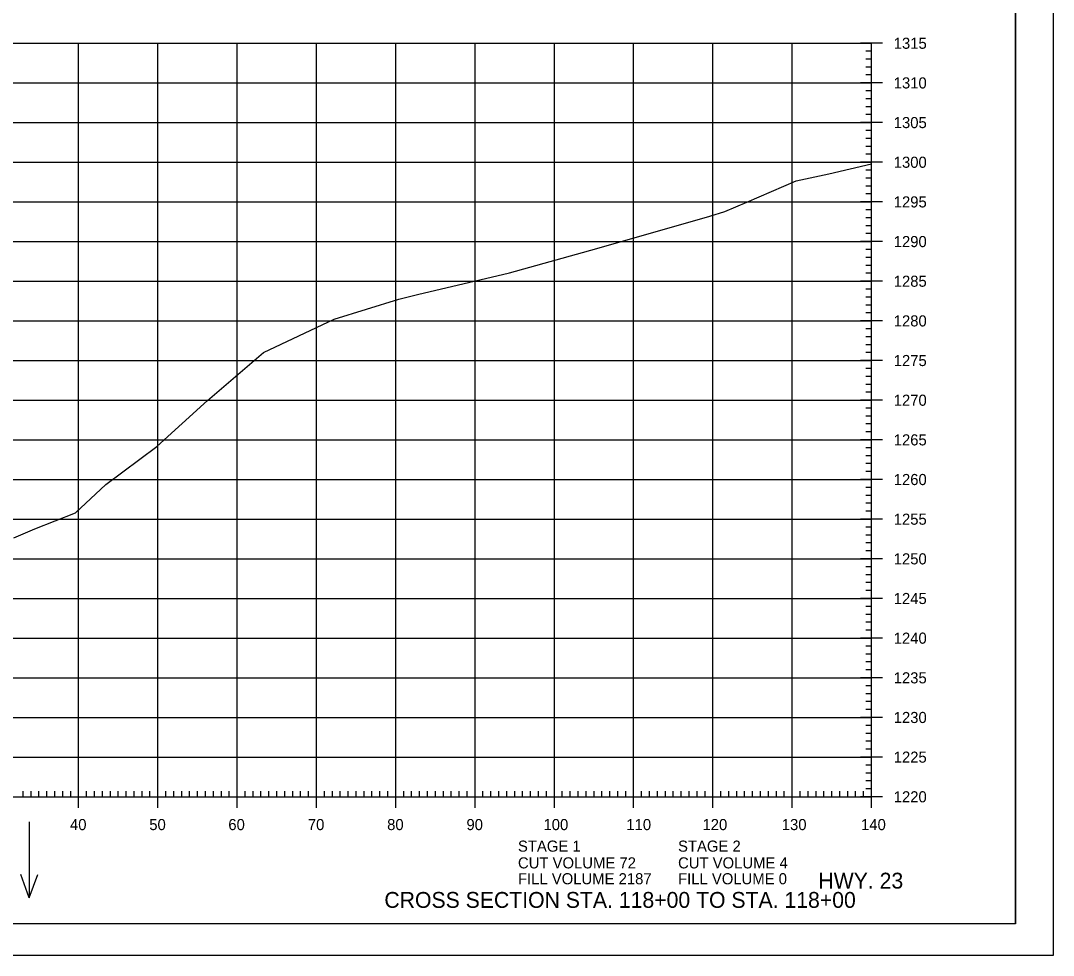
# Model space of a CAD drawing. Extents: x 1406028 to 1412453, y 321733 to 325986.
# Drawn here: x 1406622.6 to 1406752.8, y 324706.1 to 324823.9 of the extents above; entities that cross this region are included whole.
import ezdxf

# ---------------------------------------------------------------- set-up
doc = ezdxf.new("R2010")
doc.units = 0
for name, color, linetype in [('R_Axis', 7, 'Continuous'), ('R_Axis Annot', 7, 'Continuous'), ('R_Border', 7, 'Continuous'), ('R_Draft', 7, 'Continuous'), ('R_Exist Surface', 7, 'Continuous'), ('R_Grid', 7, 'Continuous'), ('R_No Plot', 7, 'Continuous'), ('R_Water Annot', 7, 'Continuous')]:
    doc.layers.add(name, color=color, linetype=linetype)

msp = doc.modelspace()

# ---------------------------------------------------------------- linework, layer by layer
at = {"layer": 'R_Axis'}
for p, q in [((1406731.29, 324821.05), (1406728.49, 324821.05)), ((1406729.89, 324820.05), (1406729.19, 324820.05)), ((1406729.89, 324726.05), (1406729.89, 324821.05)), ((1406729.89, 324819.05), (1406729.19, 324819.05)), ((1406729.89, 324818.05), (1406729.19, 324818.05)), ((1406731.29, 324816.05), (1406728.49, 324816.05)), ((1406729.89, 324817.05), (1406729.19, 324817.05)), ((1406729.89, 324815.05), (1406729.19, 324815.05)), ((1406729.89, 324814.05), (1406729.19, 324814.05)), ((1406729.89, 324813.05), (1406729.19, 324813.05)), ((1406729.89, 324812.05), (1406729.19, 324812.05)), ((1406731.29, 324811.05), (1406728.49, 324811.05)), ((1406729.89, 324810.05), (1406729.19, 324810.05)), ((1406729.89, 324809.05), (1406729.19, 324809.05)), ((1406729.89, 324808.05), (1406729.19, 324808.05)), ((1406729.89, 324807.05), (1406729.19, 324807.05)), ((1406731.29, 324806.05), (1406728.49, 324806.05)), ((1406729.89, 324805.05), (1406729.19, 324805.05)), ((1406729.89, 324804.05), (1406729.19, 324804.05)), ((1406729.89, 324803.05), (1406729.19, 324803.05)), ((1406729.89, 324802.05), (1406729.19, 324802.05)), ((1406731.29, 324801.05), (1406728.49, 324801.05)), ((1406729.89, 324800.05), (1406729.19, 324800.05)), ((1406729.89, 324799.05), (1406729.19, 324799.05)), ((1406729.89, 324798.05), (1406729.19, 324798.05)), ((1406729.89, 324797.05), (1406729.19, 324797.05)), ((1406731.29, 324796.05), (1406728.49, 324796.05)), ((1406729.89, 324795.05), (1406729.19, 324795.05)), ((1406729.89, 324794.05), (1406729.19, 324794.05)), ((1406729.89, 324793.05), (1406729.19, 324793.05)), ((1406729.89, 324792.05), (1406729.19, 324792.05)), ((1406731.29, 324791.05), (1406728.49, 324791.05)), ((1406729.89, 324790.05), (1406729.19, 324790.05)), ((1406729.89, 324789.05), (1406729.19, 324789.05)), ((1406729.89, 324788.05), (1406729.19, 324788.05)), ((1406731.29, 324786.05), (1406728.49, 324786.05)), ((1406729.89, 324787.05), (1406729.19, 324787.05)), ((1406729.89, 324785.05), (1406729.19, 324785.05)), ((1406729.89, 324784.05), (1406729.19, 324784.05)), ((1406729.89, 324783.05), (1406729.19, 324783.05)), ((1406731.29, 324781.05), (1406728.49, 324781.05)), ((1406729.89, 324782.05), (1406729.19, 324782.05)), ((1406729.89, 324780.05), (1406729.19, 324780.05)), ((1406729.89, 324779.05), (1406729.19, 324779.05)), ((1406729.89, 324778.05), (1406729.19, 324778.05)), ((1406729.89, 324777.05), (1406729.19, 324777.05)), ((1406731.29, 324776.05), (1406728.49, 324776.05)), ((1406729.89, 324775.05), (1406729.19, 324775.05)), ((1406729.89, 324774.05), (1406729.19, 324774.05)), ((1406729.89, 324773.05), (1406729.19, 324773.05)), ((1406729.89, 324772.05), (1406729.19, 324772.05)), ((1406731.29, 324771.05), (1406728.49, 324771.05)), ((1406729.89, 324770.05), (1406729.19, 324770.05)), ((1406729.89, 324769.05), (1406729.19, 324769.05)), ((1406729.89, 324768.05), (1406729.19, 324768.05)), ((1406729.89, 324767.05), (1406729.19, 324767.05)), ((1406731.29, 324766.05), (1406728.49, 324766.05)), ((1406729.89, 324765.05), (1406729.19, 324765.05)), ((1406729.89, 324764.05), (1406729.19, 324764.05)), ((1406729.89, 324763.05), (1406729.19, 324763.05)), ((1406729.89, 324762.05), (1406729.19, 324762.05)), ((1406731.29, 324761.05), (1406728.49, 324761.05)), ((1406729.89, 324760.05), (1406729.19, 324760.05)), ((1406729.89, 324759.05), (1406729.19, 324759.05)), ((1406729.89, 324758.05), (1406729.19, 324758.05)), ((1406731.29, 324756.05), (1406728.49, 324756.05)), ((1406729.89, 324757.05), (1406729.19, 324757.05)), ((1406729.89, 324755.05), (1406729.19, 324755.05)), ((1406729.89, 324754.05), (1406729.19, 324754.05)), ((1406729.89, 324753.05), (1406729.19, 324753.05)), ((1406731.29, 324751.05), (1406728.49, 324751.05)), ((1406729.89, 324752.05), (1406729.19, 324752.05)), ((1406729.89, 324750.05), (1406729.19, 324750.05)), ((1406729.89, 324749.05), (1406729.19, 324749.05)), ((1406729.89, 324748.05), (1406729.19, 324748.05)), ((1406729.89, 324747.05), (1406729.19, 324747.05)), ((1406731.29, 324746.05), (1406728.49, 324746.05)), ((1406729.89, 324745.05), (1406729.19, 324745.05)), ((1406729.89, 324744.05), (1406729.19, 324744.05)), ((1406729.89, 324743.05), (1406729.19, 324743.05)), ((1406729.89, 324742.05), (1406729.19, 324742.05)), ((1406731.29, 324741.05), (1406728.49, 324741.05)), ((1406729.89, 324740.05), (1406729.19, 324740.05)), ((1406729.89, 324739.05), (1406729.19, 324739.05)), ((1406729.89, 324738.05), (1406729.19, 324738.05)), ((1406729.89, 324737.05), (1406729.19, 324737.05)), ((1406731.29, 324736.05), (1406728.49, 324736.05)), ((1406729.89, 324735.05), (1406729.19, 324735.05)), ((1406729.89, 324734.05), (1406729.19, 324734.05)), ((1406729.89, 324733.05), (1406729.19, 324733.05)), ((1406729.89, 324732.05), (1406729.19, 324732.05)), ((1406731.29, 324731.05), (1406728.49, 324731.05)), ((1406729.89, 324730.05), (1406729.19, 324730.05)), ((1406729.89, 324729.05), (1406729.19, 324729.05)), ((1406629.89, 324724.65), (1406629.89, 324727.45)), ((1406639.89, 324724.65), (1406639.89, 324727.45)), ((1406649.89, 324724.65), (1406649.89, 324727.45)), ((1406659.89, 324724.65), (1406659.89, 324727.45)), ((1406669.89, 324724.65), (1406669.89, 324727.45)), ((1406679.89, 324724.65), (1406679.89, 324727.45)), ((1406689.89, 324724.65), (1406689.89, 324727.45)), ((1406699.89, 324724.65), (1406699.89, 324727.45)), ((1406709.89, 324724.65), (1406709.89, 324727.45)), ((1406719.89, 324724.65), (1406719.89, 324727.45)), ((1406729.89, 324728.05), (1406729.19, 324728.05)), ((1406729.89, 324724.65), (1406729.89, 324727.45)), ((1406622.89, 324726.05), (1406622.89, 324726.75)), ((1406623.89, 324726.05), (1406623.89, 324726.75)), ((1406624.89, 324726.05), (1406624.89, 324726.75)), ((1406625.89, 324726.05), (1406625.89, 324726.75)), ((1406626.89, 324726.05), (1406626.89, 324726.75)), ((1406627.89, 324726.05), (1406627.89, 324726.75)), ((1406628.89, 324726.05), (1406628.89, 324726.75)), ((1406630.89, 324726.05), (1406630.89, 324726.75)), ((1406631.89, 324726.05), (1406631.89, 324726.75)), ((1406632.89, 324726.05), (1406632.89, 324726.75)), ((1406633.89, 324726.05), (1406633.89, 324726.75)), ((1406634.89, 324726.05), (1406634.89, 324726.75)), ((1406635.89, 324726.05), (1406635.89, 324726.75)), ((1406636.89, 324726.05), (1406636.89, 324726.75)), ((1406637.89, 324726.05), (1406637.89, 324726.75)), ((1406638.89, 324726.05), (1406638.89, 324726.75)), ((1406640.89, 324726.05), (1406640.89, 324726.75)), ((1406641.89, 324726.05), (1406641.89, 324726.75)), ((1406642.89, 324726.05), (1406642.89, 324726.75)), ((1406643.89, 324726.05), (1406643.89, 324726.75)), ((1406644.89, 324726.05), (1406644.89, 324726.75)), ((1406645.89, 324726.05), (1406645.89, 324726.75)), ((1406646.89, 324726.05), (1406646.89, 324726.75)), ((1406647.89, 324726.05), (1406647.89, 324726.75)), ((1406648.89, 324726.05), (1406648.89, 324726.75)), ((1406650.89, 324726.05), (1406650.89, 324726.75)), ((1406651.89, 324726.05), (1406651.89, 324726.75)), ((1406652.89, 324726.05), (1406652.89, 324726.75)), ((1406653.89, 324726.05), (1406653.89, 324726.75)), ((1406654.89, 324726.05), (1406654.89, 324726.75)), ((1406655.89, 324726.05), (1406655.89, 324726.75)), ((1406656.89, 324726.05), (1406656.89, 324726.75)), ((1406657.89, 324726.05), (1406657.89, 324726.75)), ((1406658.89, 324726.05), (1406658.89, 324726.75)), ((1406660.89, 324726.05), (1406660.89, 324726.75)), ((1406661.89, 324726.05), (1406661.89, 324726.75)), ((1406662.89, 324726.05), (1406662.89, 324726.75)), ((1406663.89, 324726.05), (1406663.89, 324726.75)), ((1406664.89, 324726.05), (1406664.89, 324726.75)), ((1406665.89, 324726.05), (1406665.89, 324726.75)), ((1406666.89, 324726.05), (1406666.89, 324726.75)), ((1406667.89, 324726.05), (1406667.89, 324726.75)), ((1406668.89, 324726.05), (1406668.89, 324726.75)), ((1406670.89, 324726.05), (1406670.89, 324726.75)), ((1406671.89, 324726.05), (1406671.89, 324726.75)), ((1406672.89, 324726.05), (1406672.89, 324726.75)), ((1406673.89, 324726.05), (1406673.89, 324726.75)), ((1406674.89, 324726.05), (1406674.89, 324726.75)), ((1406675.89, 324726.05), (1406675.89, 324726.75)), ((1406676.89, 324726.05), (1406676.89, 324726.75)), ((1406677.89, 324726.05), (1406677.89, 324726.75)), ((1406678.89, 324726.05), (1406678.89, 324726.75)), ((1406680.89, 324726.05), (1406680.89, 324726.75)), ((1406681.89, 324726.05), (1406681.89, 324726.75)), ((1406682.89, 324726.05), (1406682.89, 324726.75)), ((1406683.89, 324726.05), (1406683.89, 324726.75)), ((1406684.89, 324726.05), (1406684.89, 324726.75)), ((1406685.89, 324726.05), (1406685.89, 324726.75)), ((1406686.89, 324726.05), (1406686.89, 324726.75)), ((1406687.89, 324726.05), (1406687.89, 324726.75)), ((1406688.89, 324726.05), (1406688.89, 324726.75)), ((1406690.89, 324726.05), (1406690.89, 324726.75)), ((1406691.89, 324726.05), (1406691.89, 324726.75)), ((1406692.89, 324726.05), (1406692.89, 324726.75)), ((1406693.89, 324726.05), (1406693.89, 324726.75)), ((1406694.89, 324726.05), (1406694.89, 324726.75)), ((1406695.89, 324726.05), (1406695.89, 324726.75)), ((1406696.89, 324726.05), (1406696.89, 324726.75)), ((1406697.89, 324726.05), (1406697.89, 324726.75)), ((1406698.89, 324726.05), (1406698.89, 324726.75)), ((1406700.89, 324726.05), (1406700.89, 324726.75)), ((1406701.89, 324726.05), (1406701.89, 324726.75)), ((1406702.89, 324726.05), (1406702.89, 324726.75)), ((1406703.89, 324726.05), (1406703.89, 324726.75)), ((1406704.89, 324726.05), (1406704.89, 324726.75)), ((1406705.89, 324726.05), (1406705.89, 324726.75)), ((1406706.89, 324726.05), (1406706.89, 324726.75)), ((1406707.89, 324726.05), (1406707.89, 324726.75)), ((1406708.89, 324726.05), (1406708.89, 324726.75)), ((1406710.89, 324726.05), (1406710.89, 324726.75)), ((1406711.89, 324726.05), (1406711.89, 324726.75)), ((1406712.89, 324726.05), (1406712.89, 324726.75)), ((1406713.89, 324726.05), (1406713.89, 324726.75)), ((1406714.89, 324726.05), (1406714.89, 324726.75)), ((1406715.89, 324726.05), (1406715.89, 324726.75)), ((1406716.89, 324726.05), (1406716.89, 324726.75)), ((1406717.89, 324726.05), (1406717.89, 324726.75)), ((1406718.89, 324726.05), (1406718.89, 324726.75)), ((1406720.89, 324726.05), (1406720.89, 324726.75)), ((1406721.89, 324726.05), (1406721.89, 324726.75)), ((1406722.89, 324726.05), (1406722.89, 324726.75)), ((1406723.89, 324726.05), (1406723.89, 324726.75)), ((1406724.89, 324726.05), (1406724.89, 324726.75)), ((1406725.89, 324726.05), (1406725.89, 324726.75)), ((1406726.89, 324726.05), (1406726.89, 324726.75)), ((1406727.89, 324726.05), (1406727.89, 324726.75)), ((1406728.89, 324726.05), (1406728.89, 324726.75)), ((1406729.89, 324727.05), (1406729.19, 324727.05)), ((1406449.89, 324726.05), (1406729.89, 324726.05)), ((1406731.29, 324726.05), (1406728.49, 324726.05))]:
    msp.add_line(p, q, dxfattribs=at)
at = {"layer": 'R_Border'}
for q in [(1406748.07, 324915.51), (1406431.89, 324710.05)]:
    msp.add_line((1406748.07, 324710.05), q, dxfattribs=at)
at = {"layer": 'R_Exist Surface'}
msp.add_lwpolyline([(1406621.72, 324758.71), (1406624.38, 324759.85), (1406629.48, 324761.86), (1406633.31, 324765.44), (1406639.76, 324770.2), (1406646.13, 324776.01), (1406653.19, 324782.05), (1406662.14, 324786.26), (1406670.27, 324788.78), (1406672.63, 324789.38), (1406684.24, 324792.12), (1406695.24, 324795.17), (1406709.5, 324799.27), (1406711.38, 324799.82), (1406714.15, 324801.02), (1406720.4, 324803.7), (1406724.5, 324804.6), (1406729.89, 324805.83)], dxfattribs=at)
at = {"layer": 'R_Grid'}
for p, q in [((1406449.89, 324821.05), (1406729.89, 324821.05)), ((1406629.89, 324726.05), (1406629.89, 324821.05)), ((1406639.89, 324726.05), (1406639.89, 324821.05)), ((1406649.89, 324726.05), (1406649.89, 324821.05)), ((1406659.89, 324726.05), (1406659.89, 324821.05)), ((1406669.89, 324726.05), (1406669.89, 324821.05)), ((1406679.89, 324726.05), (1406679.89, 324821.05)), ((1406689.89, 324726.05), (1406689.89, 324821.05)), ((1406699.89, 324726.05), (1406699.89, 324821.05)), ((1406709.89, 324726.05), (1406709.89, 324821.05)), ((1406719.89, 324726.05), (1406719.89, 324821.05)), ((1406729.89, 324726.05), (1406729.89, 324821.05)), ((1406449.89, 324816.05), (1406729.89, 324816.05)), ((1406449.89, 324811.05), (1406729.89, 324811.05)), ((1406449.89, 324806.05), (1406729.89, 324806.05)), ((1406449.89, 324801.05), (1406729.89, 324801.05)), ((1406449.89, 324796.05), (1406729.89, 324796.05)), ((1406449.89, 324791.05), (1406729.89, 324791.05)), ((1406449.89, 324786.05), (1406729.89, 324786.05)), ((1406449.89, 324781.05), (1406729.89, 324781.05)), ((1406449.89, 324776.05), (1406729.89, 324776.05)), ((1406449.89, 324771.05), (1406729.89, 324771.05)), ((1406449.89, 324766.05), (1406729.89, 324766.05)), ((1406449.89, 324761.05), (1406729.89, 324761.05)), ((1406449.89, 324756.05), (1406729.89, 324756.05)), ((1406449.89, 324751.05), (1406729.89, 324751.05)), ((1406449.89, 324746.05), (1406729.89, 324746.05)), ((1406449.89, 324741.05), (1406729.89, 324741.05)), ((1406449.89, 324736.05), (1406729.89, 324736.05)), ((1406449.89, 324731.05), (1406729.89, 324731.05)), ((1406449.89, 324726.05), (1406729.89, 324726.05))]:
    msp.add_line(p, q, dxfattribs=at)
at = {"layer": 'R_No Plot'}
msp.add_line((1406419.49, 324706.07), (1406752.82, 324706.07), dxfattribs=at)
for points in [[(1406419.48, 324919.4), (1406752.82, 324919.4), (1406752.82, 324706.06), (1406419.48, 324706.06)], [(1406665.81, 324915.51), (1406685.43, 324915.51), (1406685.43, 324905.63), (1406701.54, 324905.63), (1406724.74, 324905.63), (1406724.74, 324881.29), (1406748.07, 324881.29), (1406748.07, 324710.05), (1406431.89, 324710.05), (1406431.89, 324915.51)]]:
    msp.add_lwpolyline(points, close=True, dxfattribs=at)
at = {"layer": 'R_Water Annot'}
for p, q in [((1406623.66, 324722.89), (1406623.66, 324713.32)), ((1406623.66, 324713.32), (1406622.6, 324716.25)), ((1406623.66, 324713.32), (1406624.73, 324716.25))]:
    msp.add_line(p, q, dxfattribs=at)

# ---------------------------------------------------------------- texts
at = {"layer": 'R_Axis Annot'}
for s, p in [('1315', (1406732.69, 324820.35)), ('1310', (1406732.69, 324815.35)), ('1305', (1406732.69, 324810.35)), ('1300', (1406732.69, 324805.35)), ('1295', (1406732.69, 324800.35)), ('1290', (1406732.69, 324795.35)), ('1285', (1406732.69, 324790.35)), ('1280', (1406732.69, 324785.35)), ('1275', (1406732.69, 324780.35)), ('1270', (1406732.69, 324775.35)), ('1265', (1406732.69, 324770.35)), ('1260', (1406732.69, 324765.35)), ('1255', (1406732.69, 324760.35)), ('1250', (1406732.69, 324755.35)), ('1245', (1406732.69, 324750.35)), ('1240', (1406732.69, 324745.35)), ('1235', (1406732.69, 324740.35)), ('1230', (1406732.69, 324735.35)), ('1225', (1406732.69, 324730.35)), ('1220', (1406732.69, 324725.35)), ('40', (1406628.8, 324721.85)), ('50', (1406638.8, 324721.85)), ('60', (1406648.77, 324721.85)), ('70', (1406658.8, 324721.85)), ('80', (1406668.8, 324721.85)), ('90', (1406678.8, 324721.85)), ('100', (1406688.52, 324721.85)), ('110', (1406698.97, 324721.85)), ('120', (1406708.57, 324721.85)), ('130', (1406718.57, 324721.85)), ('140', (1406728.57, 324721.85)), ('STAGE 1', (1406685.3, 324719.13)), ('STAGE 2', (1406705.49, 324719.13)), ('CUT VOLUME 72', (1406685.3, 324717.02)), ('CUT VOLUME 4', (1406705.49, 324717.02)), ('FILL VOLUME 2187', (1406685.3, 324715.02)), ('FILL VOLUME 0', (1406705.49, 324715.02))]:
    msp.add_text(s, height=1.4, dxfattribs=at).set_placement(p)
at = {"layer": 'R_Draft'}
for s, p in [('HWY. 23', (1406723.19, 324714.48)), ('CROSS SECTION STA. 118+00 TO STA. 118+00', (1406668.45, 324712.05))]:
    msp.add_text(s, height=2, dxfattribs=at).set_placement(p)
at = {"layer": 'R_No Plot'}
for p in [(1406720.36, 324803.65), (1406711.33, 324799.77), (1406695.2, 324795.12), (1406670.23, 324788.73), (1406653.15, 324782), (1406639.72, 324770.15), (1406629.44, 324761.81)]:
    msp.add_text('+', height=0.1, dxfattribs=at).set_placement(p)

doc.saveas('drawing.dxf')
